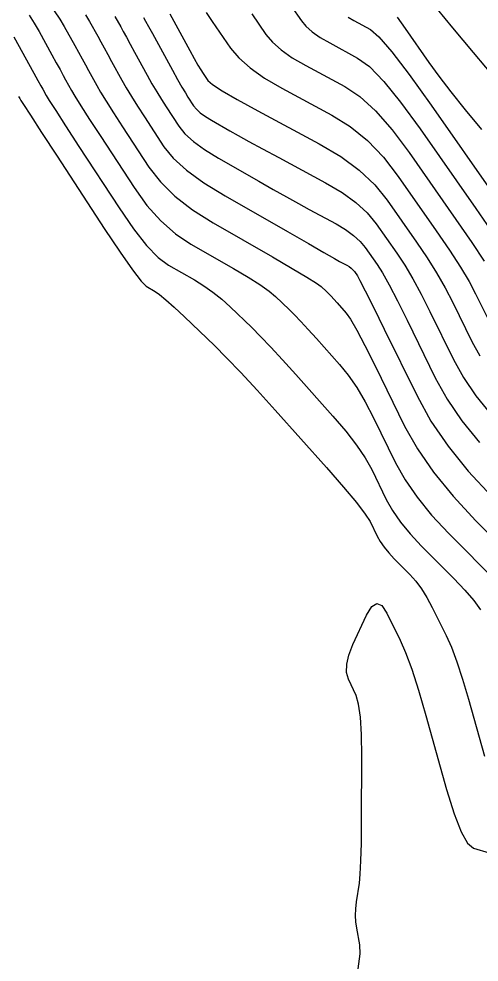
# Model space of a CAD drawing. Extents: x 2082232 to 2083549, y 592624 to 593832.
# Drawn here: x 2082583.55 to 2082602.69, y 593741.65 to 593780.9 of the extents above; entities that cross this region are included whole.
import ezdxf

# ---------------------------------------------------------------- set-up
doc = ezdxf.new("R2010")
doc.units = 0
doc.layers.add('DT_X_Contour_Major', color=7, linetype='Continuous')
doc.layers.add('DT_X_Contour_Minor', color=7, linetype='Continuous')

msp = doc.modelspace()

# ---------------------------------------------------------------- linework, layer by layer
at = {"layer": 'DT_X_Contour_Major'}
for points in [[(2082594.878, 593781.426), (2082595.296, 593780.817), (2082595.487, 593780.588), (2082595.748, 593780.358), (2082596.078, 593780.126), (2082596.478, 593779.893), (2082597.637, 593779.268), (2082598.126, 593778.908), (2082598.722, 593778.296), (2082599.426, 593777.433), (2082600.238, 593776.318), (2082602.547, 593773.009), (2082603.314, 593771.903)], [(2082587.54, 593781.002), (2082587.782, 593780.563), (2082587.886, 593780.374), (2082588.017, 593780.136), (2082588.174, 593779.849), (2082588.359, 593779.513), (2082588.885, 593778.553), (2082589.082, 593778.2), (2082589.279, 593777.862), (2082589.476, 593777.539), (2082589.673, 593777.231), (2082590.197, 593776.427), (2082590.447, 593776.119), (2082590.806, 593775.795), (2082591.273, 593775.457), (2082591.847, 593775.104), (2082593.523, 593774.142), (2082594.126, 593773.798), (2082594.677, 593773.488), (2082595.176, 593773.21), (2082595.623, 593772.967), (2082596.745, 593772.362), (2082597.136, 593772.13), (2082597.469, 593771.889), (2082597.742, 593771.639), (2082597.956, 593771.379), (2082598.448, 593770.674), (2082598.664, 593770.33), (2082598.944, 593769.829), (2082599.288, 593769.17), (2082599.696, 593768.353), (2082600.867, 593765.963), (2082601.363, 593765.066), (2082601.974, 593764.167), (2082602.7, 593763.266)], [(2082583.536, 593777.673), (2082583.583, 593777.588), (2082583.633, 593777.497), (2082583.741, 593777.327), (2082584.028, 593776.884), (2082584.494, 593776.168), (2082585.138, 593775.179), (2082587.096, 593772.179), (2082587.756, 593771.185), (2082588.267, 593770.451), (2082588.631, 593769.979), (2082588.845, 593769.768), (2082589.221, 593769.552), (2082589.402, 593769.426), (2082589.665, 593769.207), (2082590.01, 593768.897), (2082590.436, 593768.495), (2082591.68, 593767.3), (2082592.189, 593766.796), (2082592.779, 593766.18), (2082593.453, 593765.452), (2082594.209, 593764.612), (2082596.335, 593762.222), (2082597.047, 593761.41), (2082597.586, 593760.765), (2082597.955, 593760.288), (2082598.151, 593759.979), (2082598.446, 593759.377), (2082598.573, 593759.149), (2082598.735, 593758.915), (2082598.929, 593758.676), (2082599.158, 593758.432), (2082599.812, 593757.773), (2082600.054, 593757.502), (2082600.288, 593757.184), (2082600.516, 593756.819), (2082600.736, 593756.406), (2082601.313, 593755.243), (2082601.534, 593754.75), (2082601.763, 593754.143), (2082602, 593753.423), (2082602.245, 593752.588), (2082602.91, 593750.211)]]:
    msp.add_lwpolyline(points, dxfattribs=at)
at = {"layer": 'DT_X_Contour_Minor'}
for points in [[(2082583.975, 593781.047), (2082584.184, 593780.716), (2082584.387, 593780.366), (2082584.916, 593779.407), (2082585.101, 593779.071), (2082585.259, 593778.785), (2082585.39, 593778.547), (2082585.493, 593778.358), (2082585.734, 593777.92), (2082585.877, 593777.676), (2082586.128, 593777.275), (2082586.487, 593776.716), (2082586.952, 593776), (2082588.336, 593773.879), (2082588.873, 593773.135), (2082589.447, 593772.495), (2082590.057, 593771.958), (2082590.702, 593771.526), (2082592.473, 593770.51), (2082593.08, 593770.151), (2082593.574, 593769.837), (2082593.955, 593769.568), (2082594.222, 593769.343), (2082594.784, 593768.804), (2082595.014, 593768.576), (2082595.28, 593768.298), (2082595.584, 593767.97), (2082595.925, 593767.591), (2082596.885, 593766.512), (2082597.243, 593766.07), (2082597.597, 593765.554), (2082597.947, 593764.964), (2082598.293, 593764.299), (2082599.21, 593762.428), (2082599.607, 593761.717), (2082600.108, 593760.991), (2082600.714, 593760.247), (2082601.424, 593759.487), (2082603.459, 593757.439)], [(2082585.021, 593781.233), (2082585.252, 593780.889), (2082585.438, 593780.578), (2082585.871, 593779.792), (2082586.029, 593779.505), (2082586.178, 593779.235), (2082586.318, 593778.981), (2082586.448, 593778.743), (2082586.784, 593778.131), (2082586.946, 593777.851), (2082587.179, 593777.471), (2082587.483, 593776.991), (2082587.859, 593776.41), (2082588.957, 593774.728), (2082589.432, 593774.11), (2082590.037, 593773.517), (2082590.769, 593772.948), (2082591.631, 593772.405), (2082594.099, 593770.988), (2082594.919, 593770.514), (2082595.529, 593770.152), (2082595.928, 593769.903), (2082596.116, 593769.767), (2082596.336, 593769.556), (2082596.426, 593769.467), (2082596.531, 593769.358), (2082596.65, 593769.229), (2082596.784, 593769.08), (2082597.16, 593768.657), (2082597.341, 593768.401), (2082597.602, 593767.949), (2082597.943, 593767.302), (2082598.364, 593766.46), (2082599.592, 593763.953), (2082600.123, 593763.002), (2082600.794, 593762.029), (2082601.606, 593761.033), (2082602.558, 593760.015), (2082605.283, 593757.272)], [(2082586.32, 593781.062), (2082586.489, 593780.79), (2082586.827, 593780.177), (2082586.958, 593779.939), (2082587.098, 593779.685), (2082587.246, 593779.415), (2082587.403, 593779.128), (2082587.835, 593778.342), (2082588.014, 593778.026), (2082588.229, 593777.667), (2082588.48, 593777.265), (2082588.766, 593776.82), (2082589.577, 593775.578), (2082589.964, 593775.1), (2082590.519, 593774.6), (2082591.241, 593774.076), (2082592.13, 593773.53), (2082594.723, 593772.042), (2082595.588, 593771.546), (2082596.237, 593771.175), (2082596.671, 593770.929), (2082596.889, 593770.807), (2082597.182, 593770.649), (2082597.285, 593770.588), (2082597.372, 593770.525), (2082597.443, 593770.459), (2082597.5, 593770.391), (2082597.628, 593770.207), (2082597.734, 593770.016), (2082597.956, 593769.582), (2082598.293, 593768.905), (2082598.746, 593767.984), (2082600.108, 593765.206), (2082600.685, 593764.163), (2082601.396, 593763.117), (2082602.24, 593762.07), (2082603.217, 593761.02)], [(2082589.821, 593781.1), (2082590.658, 593779.574), (2082590.841, 593779.243), (2082590.994, 593778.975), (2082591.116, 593778.77), (2082591.207, 593778.627), (2082591.411, 593778.332), (2082591.597, 593778.17), (2082592.004, 593777.907), (2082592.632, 593777.542), (2082593.48, 593777.076), (2082596.037, 593775.698), (2082596.933, 593775.164), (2082597.704, 593774.596), (2082598.349, 593773.992), (2082598.869, 593773.355), (2082600.088, 593771.608), (2082600.524, 593770.959), (2082600.921, 593770.323), (2082601.278, 593769.7), (2082601.594, 593769.089), (2082602.384, 593767.478), (2082602.719, 593766.873)], [(2082591.337, 593781.157), (2082591.593, 593780.781), (2082592.346, 593779.683), (2082592.692, 593779.27), (2082593.162, 593778.855), (2082593.758, 593778.436), (2082594.48, 593778.015), (2082596.57, 593776.888), (2082597.331, 593776.412), (2082598.043, 593775.829), (2082598.708, 593775.139), (2082599.325, 593774.342), (2082600.907, 593772.075), (2082601.454, 593771.274), (2082601.91, 593770.57), (2082602.272, 593769.965), (2082602.543, 593769.458), (2082603.142, 593768.235)], [(2082593.235, 593781.103), (2082593.821, 593780.25), (2082594.089, 593779.929), (2082594.455, 593779.606), (2082594.918, 593779.281), (2082595.479, 593778.954), (2082597.104, 593778.078), (2082597.728, 593777.66), (2082598.383, 593777.063), (2082599.067, 593776.286), (2082599.782, 593775.33), (2082601.727, 593772.542), (2082602.384, 593771.588), (2082602.898, 593770.818)], [(2082600.944, 593781.298), (2082601.589, 593780.525), (2082602.444, 593779.503), (2082605.001, 593776.445)], [(2082588.737, 593780.948), (2082588.814, 593780.808), (2082588.936, 593780.586), (2082589.103, 593780.283), (2082589.935, 593778.764), (2082590.151, 593778.375), (2082590.33, 593778.058), (2082590.473, 593777.813), (2082590.58, 593777.641), (2082590.817, 593777.277), (2082590.931, 593777.137), (2082591.093, 593776.991), (2082591.304, 593776.838), (2082591.565, 593776.678), (2082592.324, 593776.242), (2082592.664, 593776.05), (2082593.117, 593775.8), (2082593.681, 593775.492), (2082594.356, 593775.127), (2082596.307, 593774.075), (2082596.988, 593773.673), (2082597.565, 593773.254), (2082598.04, 593772.819), (2082598.412, 593772.367), (2082599.268, 593771.141), (2082599.594, 593770.645), (2082599.933, 593770.076), (2082600.283, 593769.435), (2082600.645, 593768.721), (2082601.625, 593766.721), (2082602.041, 593765.97), (2082602.552, 593765.217), (2082603.16, 593764.463)], [(2082597.239, 593780.971), (2082597.478, 593780.831), (2082598.171, 593780.458), (2082598.523, 593780.156), (2082599.061, 593779.53), (2082599.785, 593778.58), (2082600.694, 593777.306), (2082603.366, 593773.476)], [(2082599.28, 593780.965), (2082599.614, 593780.496), (2082600.601, 593779.082), (2082601.015, 593778.51), (2082601.518, 593777.854), (2082602.109, 593777.114), (2082602.789, 593776.29)], [(2082583.336, 593780.154), (2082584.172, 593778.637), (2082584.339, 593778.334), (2082584.461, 593778.113), (2082584.538, 593777.973), (2082584.683, 593777.709), (2082584.809, 593777.502), (2082585.078, 593777.08), (2082585.49, 593776.442), (2082586.045, 593775.59), (2082587.716, 593773.029), (2082588.315, 593772.16), (2082588.857, 593771.473), (2082589.344, 593770.969), (2082589.774, 593770.647), (2082590.847, 593770.031), (2082591.241, 593769.788), (2082591.62, 593769.522), (2082591.982, 593769.232), (2082592.329, 593768.919), (2082593.232, 593768.052), (2082593.601, 593767.686), (2082594.03, 593767.239), (2082594.518, 593766.711), (2082595.067, 593766.101), (2082596.61, 593764.367), (2082597.145, 593763.74), (2082597.592, 593763.16), (2082597.951, 593762.626), (2082598.222, 593762.139), (2082598.828, 593760.902), (2082599.09, 593760.433), (2082599.421, 593759.953), (2082599.822, 593759.462), (2082600.291, 593758.959), (2082601.636, 593757.606), (2082602.096, 593757.123), (2082602.468, 593756.69), (2082602.753, 593756.307)], [(2082597.662, 593741.371), (2082597.739, 593741.985), (2082597.731, 593742.362), (2082597.6, 593743.053), (2082597.562, 593743.316), (2082597.548, 593743.587), (2082597.557, 593743.865), (2082597.59, 593744.151), (2082597.708, 593744.925), (2082597.747, 593745.304), (2082597.776, 593745.863), (2082597.794, 593746.602), (2082597.802, 593747.52), (2082597.809, 593750.207), (2082597.796, 593751.12), (2082597.753, 593751.846), (2082597.679, 593752.385), (2082597.574, 593752.736), (2082597.254, 593753.422), (2082597.176, 593753.704), (2082597.181, 593754.038), (2082597.269, 593754.423), (2082597.441, 593754.859), (2082598.009, 593756.09), (2082598.221, 593756.441), (2082598.433, 593756.572), (2082598.643, 593756.482), (2082598.853, 593756.172), (2082599.41, 593755.049), (2082599.633, 593754.537), (2082599.884, 593753.842), (2082600.164, 593752.964), (2082600.472, 593751.903), (2082601.332, 593748.83), (2082601.645, 593747.813), (2082601.937, 593747.067), (2082602.209, 593746.591), (2082602.46, 593746.385), (2082603.104, 593746.198)]]:
    msp.add_lwpolyline(points, dxfattribs=at)

doc.saveas('drawing.dxf')
